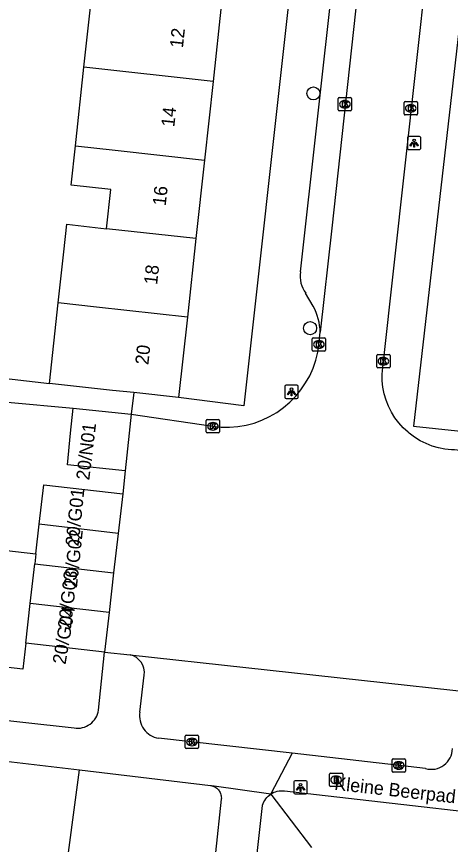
# Model space of a CAD drawing. Extents: x 161928 to 163055, y 386475 to 387428.
# Drawn here: x 162754.7 to 162787.3, y 387219.1 to 387281.3 of the extents above; entities that cross this region are included whole.
import ezdxf

# ---------------------------------------------------------------- set-up
doc = ezdxf.new("R2010")
doc.units = 0
for name, color, linetype in [('IMGEO_Boom', 7, 'Continuous'), ('IMGEO_Brandkraan', 7, 'Continuous'), ('IMGEO_Groenvoorziening', 7, 'Continuous'), ('IMGEO_Kolk', 7, 'Continuous'), ('IMGEO_Lichtpunt', 7, 'Continuous'), ('IMGEO_Openbare_ruimte_label', 7, 'Continuous'), ('IMGEO_Pand', 7, 'Continuous'), ('IMGEO_Pand_nummerreeks', 7, 'Continuous'), ('IMGEO_Rijbaan_lokaal_open', 7, 'Continuous'), ('IMGEO_Voetpad_open', 7, 'Continuous')]:
    doc.layers.add(name, color=color, linetype=linetype)

msp = doc.modelspace()

# ---------------------------------------------------------------- linework, layer by layer
at = {"layer": 'IMGEO_Boom'}
for centre in [(162776.978, 387275.512), (162776.73, 387257.892)]:
    msp.add_circle(centre, 0.489, dxfattribs=at)
at = {"layer": 'IMGEO_Brandkraan'}
for p, q in [((162778.181, 387223.562), (162778.181, 387224.414)), ((162778.256, 387224.488), (162779.108, 387224.488)), ((162778.669, 387224.268), (162778.694, 387224.268)), ((162779.182, 387224.414), (162779.182, 387223.562)), ((162779.108, 387223.488), (162778.256, 387223.488)), ((162778.692, 387223.708), (162778.667, 387223.708))]:
    msp.add_line(p, q, dxfattribs=at)
for points in [[(162778.181, 387223.562), (162778.181, 387224.414)], [(162778.256, 387224.488), (162779.108, 387224.488)], [(162778.529, 387224.188), (162778.529, 387223.788), (162778.742, 387223.788)], [(162778.76, 387224.188), (162778.529, 387224.188)], [(162778.708, 387224.107), (162778.654, 387224.107), (162778.654, 387224.031)], [(162778.654, 387224.031), (162778.707, 387224.031)], [(162779.182, 387224.414), (162779.182, 387223.562)], [(162779.108, 387223.488), (162778.256, 387223.488)], [(162778.716, 387223.955), (162778.654, 387223.955), (162778.654, 387223.874)], [(162778.654, 387223.874), (162778.716, 387223.874)]]:
    msp.add_lwpolyline(points, dxfattribs=at)
for centre, radius, start, end in [((162778.258, 387224.412), 0.0765, 91.55205, 178.44795), ((162778.258, 387224.412), 0.0765, 91.55205, 178.44795), ((162778.709, 387224.069), 0.0379, 267.82845, 90.93552), ((162778.764, 387224.043), 0.145, 59.4692, 91.53667), ((162778.789, 387224.09), 0.0922, 285.51372, 58.15012), ((162778.794, 387223.898), 0.105, 301.31148, 78.98903), ((162779.106, 387224.412), 0.0765, 1.55205, 88.44795), ((162779.106, 387224.412), 0.0765, 1.55205, 88.44795), ((162778.258, 387223.564), 0.0765, 181.55205, 268.44795), ((162778.258, 387223.564), 0.0765, 181.55205, 268.44795), ((162778.717, 387223.914), 0.0404, 269.87594, 90.50774), ((162778.748, 387224.039), 0.251, 268.66757, 293.53466), ((162779.106, 387223.564), 0.0765, 271.55205, 358.44795), ((162779.106, 387223.564), 0.0765, 271.55205, 358.44795)]:
    msp.add_arc(centre, radius, start, end, dxfattribs=at)
for centre, major_axis, ratio, start_param, end_param in [((162778.668, 387223.988), (-0.387, 0.002), 0.722429, 4.712389, 7.853982), ((162778.693, 387223.988), (-0.39, 0.002), 0.717154, 1.570796, 4.712389)]:
    msp.add_ellipse(centre, major_axis=major_axis, ratio=ratio, start_param=start_param, end_param=end_param, dxfattribs=at)
at = {"layer": 'IMGEO_Groenvoorziening'}
for points in [[(162758.234, 387215.901), (162759.425, 387224.728)], [(162773.781, 387222.924), (162776.838, 387218.901)]]:
    msp.add_lwpolyline(points, dxfattribs=at)
at = {"layer": 'IMGEO_Kolk'}
for p, q in [((162778.849, 387274.273), (162778.849, 387275.125)), ((162778.924, 387275.199), (162779.776, 387275.199)), ((162779.337, 387274.979), (162779.362, 387274.979)), ((162779.85, 387275.125), (162779.85, 387274.273)), ((162779.36, 387274.419), (162779.335, 387274.419)), ((162783.792, 387273.969), (162783.792, 387274.821)), ((162783.867, 387274.895), (162784.719, 387274.895)), ((162784.28, 387274.675), (162784.305, 387274.675)), ((162784.793, 387274.821), (162784.793, 387273.969)), ((162779.776, 387274.199), (162778.924, 387274.199)), ((162784.719, 387273.895), (162783.867, 387273.895)), ((162784.303, 387274.115), (162784.278, 387274.115)), ((162776.893, 387256.243), (162776.893, 387257.095)), ((162776.968, 387257.169), (162777.82, 387257.169)), ((162777.381, 387256.949), (162777.406, 387256.949)), ((162777.894, 387257.095), (162777.894, 387256.243)), ((162777.404, 387256.389), (162777.379, 387256.389)), ((162777.82, 387256.169), (162776.968, 387256.169)), ((162781.733, 387254.985), (162781.733, 387255.837)), ((162781.808, 387255.911), (162782.66, 387255.911)), ((162782.221, 387255.691), (162782.246, 387255.691)), ((162782.734, 387255.837), (162782.734, 387254.985)), ((162782.244, 387255.131), (162782.219, 387255.131)), ((162782.66, 387254.911), (162781.808, 387254.911)), ((162768.936, 387250.1), (162768.936, 387250.952)), ((162769.011, 387251.026), (162769.863, 387251.026)), ((162769.424, 387250.806), (162769.449, 387250.806)), ((162769.937, 387250.952), (162769.937, 387250.1)), ((162769.447, 387250.246), (162769.422, 387250.246)), ((162769.863, 387250.026), (162769.011, 387250.026)), ((162767.362, 387226.405), (162767.362, 387227.257)), ((162767.437, 387227.331), (162768.289, 387227.331)), ((162767.85, 387227.111), (162767.875, 387227.111)), ((162768.363, 387227.257), (162768.363, 387226.405)), ((162767.873, 387226.551), (162767.848, 387226.551)), ((162768.289, 387226.331), (162767.437, 387226.331)), ((162782.882, 387224.643), (162782.882, 387225.495)), ((162782.957, 387225.569), (162783.809, 387225.569)), ((162783.37, 387225.349), (162783.395, 387225.349)), ((162783.883, 387225.495), (162783.883, 387224.643)), ((162783.393, 387224.789), (162783.368, 387224.789)), ((162783.809, 387224.569), (162782.957, 387224.569))]:
    msp.add_line(p, q, dxfattribs=at)
for points in [[(162778.849, 387274.273), (162778.849, 387275.125)], [(162778.924, 387275.199), (162779.776, 387275.199)], [(162779.85, 387275.125), (162779.85, 387274.273)], [(162779.17, 387274.899), (162779.293, 387274.899), (162779.293, 387274.748), (162779.423, 387274.899), (162779.587, 387274.899), (162779.441, 387274.748), (162779.594, 387274.499), (162779.442, 387274.499), (162779.357, 387274.663), (162779.293, 387274.596), (162779.293, 387274.499), (162779.17, 387274.499), (162779.17, 387274.899)], [(162783.792, 387273.969), (162783.792, 387274.821)], [(162783.867, 387274.895), (162784.719, 387274.895)], [(162784.113, 387274.595), (162784.236, 387274.595), (162784.236, 387274.444), (162784.366, 387274.595), (162784.53, 387274.595), (162784.384, 387274.444), (162784.537, 387274.195), (162784.385, 387274.195), (162784.3, 387274.359), (162784.236, 387274.292), (162784.236, 387274.195), (162784.113, 387274.195), (162784.113, 387274.595)], [(162784.793, 387274.821), (162784.793, 387273.969)], [(162779.776, 387274.199), (162778.924, 387274.199)], [(162784.719, 387273.895), (162783.867, 387273.895)], [(162776.893, 387256.243), (162776.893, 387257.095)], [(162776.968, 387257.169), (162777.82, 387257.169)], [(162777.894, 387257.095), (162777.894, 387256.243)], [(162777.214, 387256.869), (162777.337, 387256.869), (162777.337, 387256.718), (162777.467, 387256.869), (162777.631, 387256.869), (162777.485, 387256.718), (162777.638, 387256.469), (162777.486, 387256.469), (162777.401, 387256.633), (162777.337, 387256.566), (162777.337, 387256.469), (162777.214, 387256.469), (162777.214, 387256.869)], [(162777.82, 387256.169), (162776.968, 387256.169)], [(162781.733, 387254.985), (162781.733, 387255.837)], [(162781.808, 387255.911), (162782.66, 387255.911)], [(162782.734, 387255.837), (162782.734, 387254.985)], [(162782.054, 387255.611), (162782.177, 387255.611), (162782.177, 387255.46), (162782.307, 387255.611), (162782.471, 387255.611), (162782.325, 387255.46), (162782.478, 387255.211), (162782.326, 387255.211), (162782.241, 387255.375), (162782.177, 387255.308), (162782.177, 387255.211), (162782.054, 387255.211), (162782.054, 387255.611)], [(162782.66, 387254.911), (162781.808, 387254.911)], [(162768.936, 387250.1), (162768.936, 387250.952)], [(162769.011, 387251.026), (162769.863, 387251.026)], [(162769.257, 387250.726), (162769.38, 387250.726), (162769.38, 387250.575), (162769.51, 387250.726), (162769.674, 387250.726), (162769.528, 387250.575), (162769.681, 387250.326), (162769.529, 387250.326), (162769.444, 387250.49), (162769.38, 387250.423), (162769.38, 387250.326), (162769.257, 387250.326), (162769.257, 387250.726)], [(162769.937, 387250.952), (162769.937, 387250.1)], [(162769.863, 387250.026), (162769.011, 387250.026)], [(162767.362, 387226.405), (162767.362, 387227.257)], [(162767.437, 387227.331), (162768.289, 387227.331)], [(162768.363, 387227.257), (162768.363, 387226.405)], [(162767.683, 387227.031), (162767.806, 387227.031), (162767.806, 387226.88), (162767.936, 387227.031), (162768.1, 387227.031), (162767.954, 387226.88), (162768.107, 387226.631), (162767.955, 387226.631), (162767.87, 387226.795), (162767.806, 387226.728), (162767.806, 387226.631), (162767.683, 387226.631), (162767.683, 387227.031)], [(162768.289, 387226.331), (162767.437, 387226.331)], [(162782.882, 387224.643), (162782.882, 387225.495)], [(162782.957, 387225.569), (162783.809, 387225.569)], [(162783.203, 387225.269), (162783.326, 387225.269), (162783.326, 387225.118), (162783.456, 387225.269), (162783.62, 387225.269), (162783.474, 387225.118), (162783.627, 387224.869), (162783.475, 387224.869), (162783.39, 387225.033), (162783.326, 387224.966), (162783.326, 387224.869), (162783.203, 387224.869), (162783.203, 387225.269)], [(162783.883, 387225.495), (162783.883, 387224.643)], [(162783.809, 387224.569), (162782.957, 387224.569)]]:
    msp.add_lwpolyline(points, dxfattribs=at)
for centre, start, end in [((162778.926, 387275.123), 91.55205, 178.44795), ((162778.926, 387275.123), 91.55205, 178.44795), ((162779.774, 387275.123), 1.55205, 88.44795), ((162779.774, 387275.123), 1.55205, 88.44795), ((162783.869, 387274.819), 91.55205, 178.44795), ((162783.869, 387274.819), 91.55205, 178.44795), ((162784.717, 387274.819), 1.55205, 88.44795), ((162784.717, 387274.819), 1.55205, 88.44795), ((162778.926, 387274.275), 181.55205, 268.44795), ((162778.926, 387274.275), 181.55205, 268.44795), ((162779.774, 387274.275), 271.55205, 358.44795), ((162779.774, 387274.275), 271.55205, 358.44795), ((162783.869, 387273.971), 181.55205, 268.44795), ((162783.869, 387273.971), 181.55205, 268.44795), ((162784.717, 387273.971), 271.55205, 358.44795), ((162784.717, 387273.971), 271.55205, 358.44795), ((162776.97, 387257.093), 91.55205, 178.44795), ((162776.97, 387257.093), 91.55205, 178.44795), ((162777.818, 387257.093), 1.55205, 88.44795), ((162777.818, 387257.093), 1.55205, 88.44795), ((162776.97, 387256.245), 181.55205, 268.44795), ((162776.97, 387256.245), 181.55205, 268.44795), ((162777.818, 387256.245), 271.55205, 358.44795), ((162777.818, 387256.245), 271.55205, 358.44795), ((162781.81, 387255.835), 91.55205, 178.44795), ((162781.81, 387255.835), 91.55205, 178.44795), ((162782.658, 387255.835), 1.55205, 88.44795), ((162782.658, 387255.835), 1.55205, 88.44795), ((162781.81, 387254.987), 181.55205, 268.44795), ((162781.81, 387254.987), 181.55205, 268.44795), ((162782.658, 387254.987), 271.55205, 358.44795), ((162782.658, 387254.987), 271.55205, 358.44795), ((162769.013, 387250.95), 91.55205, 178.44795), ((162769.013, 387250.95), 91.55205, 178.44795), ((162769.861, 387250.95), 1.55205, 88.44795), ((162769.861, 387250.95), 1.55205, 88.44795), ((162769.013, 387250.102), 181.55205, 268.44795), ((162769.013, 387250.102), 181.55205, 268.44795), ((162769.861, 387250.102), 271.55205, 358.44795), ((162769.861, 387250.102), 271.55205, 358.44795), ((162767.439, 387227.255), 91.55205, 178.44795), ((162767.439, 387227.255), 91.55205, 178.44795), ((162768.287, 387227.255), 1.55205, 88.44795), ((162768.287, 387227.255), 1.55205, 88.44795), ((162767.439, 387226.407), 181.55205, 268.44795), ((162767.439, 387226.407), 181.55205, 268.44795), ((162768.287, 387226.407), 271.55205, 358.44795), ((162768.287, 387226.407), 271.55205, 358.44795), ((162782.959, 387225.493), 91.55205, 178.44795), ((162782.959, 387225.493), 91.55205, 178.44795), ((162783.807, 387225.493), 1.55205, 88.44795), ((162783.807, 387225.493), 1.55205, 88.44795), ((162782.959, 387224.645), 181.55205, 268.44795), ((162782.959, 387224.645), 181.55205, 268.44795), ((162783.807, 387224.645), 271.55205, 358.44795), ((162783.807, 387224.645), 271.55205, 358.44795)]:
    msp.add_arc(centre, 0.0765, start, end, dxfattribs=at)
for centre, major_axis, ratio, start_param, end_param in [((162779.336, 387274.699), (-0.387, 0.002), 0.722429, 4.712389, 7.853982), ((162779.361, 387274.699), (-0.39, 0.002), 0.717154, 1.570796, 4.712389), ((162784.279, 387274.395), (-0.387, 0.002), 0.722429, 4.712389, 7.853982), ((162784.304, 387274.395), (-0.39, 0.002), 0.717154, 1.570796, 4.712389), ((162777.38, 387256.669), (-0.387, 0.002), 0.722429, 4.712389, 7.853982), ((162777.405, 387256.669), (-0.39, 0.002), 0.717154, 1.570796, 4.712389), ((162782.22, 387255.411), (-0.387, 0.002), 0.722429, 4.712389, 7.853982), ((162782.245, 387255.411), (-0.39, 0.002), 0.717154, 1.570796, 4.712389), ((162769.423, 387250.526), (-0.387, 0.002), 0.722429, 4.712389, 7.853982), ((162769.448, 387250.526), (-0.39, 0.002), 0.717154, 1.570796, 4.712389), ((162767.849, 387226.831), (-0.387, 0.002), 0.722429, 4.712389, 7.853982), ((162767.874, 387226.831), (-0.39, 0.002), 0.717154, 1.570796, 4.712389), ((162783.369, 387225.069), (-0.387, 0.002), 0.722429, 4.712389, 7.853982), ((162783.394, 387225.069), (-0.39, 0.002), 0.717154, 1.570796, 4.712389)]:
    msp.add_ellipse(centre, major_axis=major_axis, ratio=ratio, start_param=start_param, end_param=end_param, dxfattribs=at)
at = {"layer": 'IMGEO_Lichtpunt'}
for p, q in [((162784.037, 387272.192), (162784.037, 387271.385)), ((162784.037, 387272.192), (162784.037, 387271.385)), ((162784.939, 387272.287), (162784.131, 387272.287)), ((162784.939, 387272.287), (162784.131, 387272.287)), ((162785.033, 387271.385), (162785.033, 387272.192)), ((162785.033, 387271.385), (162785.033, 387272.192)), ((162784.131, 387271.291), (162784.939, 387271.291)), ((162784.131, 387271.291), (162784.939, 387271.291)), ((162774.837, 387253.519), (162774.837, 387252.712)), ((162774.837, 387253.519), (162774.837, 387252.712)), ((162775.739, 387253.614), (162774.931, 387253.614)), ((162775.739, 387253.614), (162774.931, 387253.614)), ((162775.833, 387252.712), (162775.833, 387253.519)), ((162775.833, 387252.712), (162775.833, 387253.519)), ((162774.931, 387252.618), (162775.739, 387252.618)), ((162774.931, 387252.618), (162775.739, 387252.618)), ((162775.518, 387223.827), (162775.518, 387223.02)), ((162775.518, 387223.827), (162775.518, 387223.02)), ((162776.42, 387223.922), (162775.612, 387223.922)), ((162776.42, 387223.922), (162775.612, 387223.922)), ((162776.514, 387223.02), (162776.514, 387223.827)), ((162776.514, 387223.02), (162776.514, 387223.827)), ((162775.612, 387222.926), (162776.42, 387222.926)), ((162775.612, 387222.926), (162776.42, 387222.926))]:
    msp.add_line(p, q, dxfattribs=at)
for points in [[(162784.411, 387271.856), (162784.45, 387271.828), (162784.262, 387271.566), (162784.224, 387271.593), (162784.411, 387271.856)], [(162784.623, 387271.828), (162784.661, 387271.855), (162784.848, 387271.593), (162784.809, 387271.565), (162784.623, 387271.828)], [(162784.513, 387271.808), (162784.56, 387271.808), (162784.56, 387271.486), (162784.513, 387271.486), (162784.513, 387271.808)], [(162775.211, 387253.183), (162775.25, 387253.155), (162775.062, 387252.893), (162775.024, 387252.92), (162775.211, 387253.183)], [(162775.313, 387253.135), (162775.36, 387253.135), (162775.36, 387252.813), (162775.313, 387252.813), (162775.313, 387253.135)], [(162775.423, 387253.155), (162775.461, 387253.182), (162775.648, 387252.92), (162775.609, 387252.892), (162775.423, 387253.155)], [(162775.892, 387223.491), (162775.931, 387223.463), (162775.743, 387223.201), (162775.705, 387223.228), (162775.892, 387223.491)], [(162775.994, 387223.443), (162776.041, 387223.443), (162776.041, 387223.121), (162775.994, 387223.121), (162775.994, 387223.443)], [(162776.104, 387223.463), (162776.142, 387223.49), (162776.329, 387223.228), (162776.29, 387223.2), (162776.104, 387223.463)]]:
    msp.add_lwpolyline(points, dxfattribs=at)
for centre in [(162784.536, 387271.99), (162775.336, 387253.317), (162776.017, 387223.625)]:
    msp.add_circle(centre, 0.0994, dxfattribs=at)
for centre, start, end in [((162784.131, 387272.192), 90, 180), ((162784.131, 387272.192), 90, 180), ((162784.939, 387272.192), 0, 90), ((162784.939, 387272.192), 0, 90), ((162784.131, 387271.385), 180, 270), ((162784.131, 387271.385), 180, 270), ((162784.939, 387271.385), 270, 0), ((162784.939, 387271.385), 270, 360), ((162774.931, 387253.519), 90, 180), ((162774.931, 387253.519), 90, 180), ((162775.739, 387253.519), 0, 90), ((162775.739, 387253.519), 0, 90), ((162774.931, 387252.712), 180, 270), ((162774.931, 387252.712), 180, 270), ((162775.739, 387252.712), 270, 0), ((162775.739, 387252.712), 270, 360), ((162775.612, 387223.827), 90, 180), ((162775.612, 387223.827), 90, 180), ((162776.42, 387223.827), 0, 90), ((162776.42, 387223.827), 0, 90), ((162775.612, 387223.02), 180, 270), ((162775.612, 387223.02), 180, 270), ((162776.42, 387223.02), 270, 0), ((162776.42, 387223.02), 270, 360)]:
    msp.add_arc(centre, 0.0946, start, end, dxfattribs=at)
at = {"layer": 'IMGEO_Pand'}
for points in [[(162759.755, 387277.476), (162760.397, 387283.372)], [(162770.091, 387282.305), (162769.448, 387276.409)], [(162759.111, 387271.571), (162759.755, 387277.476)], [(162769.448, 387276.409), (162759.755, 387277.476)], [(162769.448, 387276.409), (162768.805, 387270.514)], [(162761.451, 387265.351), (162761.772, 387268.3), (162758.79, 387268.626), (162759.111, 387271.571)], [(162759.111, 387271.571), (162762.093, 387271.246), (162768.805, 387270.514)], [(162768.805, 387270.514), (162768.162, 387264.619)], [(162757.822, 387259.792), (162758.237, 387263.629), (162758.46, 387265.687), (162761.451, 387265.351)], [(162768.162, 387264.619), (162761.451, 387265.351)], [(162768.162, 387264.619), (162767.519, 387258.724)], [(162757.168, 387253.736), (162757.822, 387259.792)], [(162767.519, 387258.724), (162760.696, 387259.468), (162757.822, 387259.792)], [(162767.519, 387258.724), (162766.861, 387252.688)], [(162763.502, 387253.051), (162761.89, 387253.225), (162757.168, 387253.736)], [(162766.861, 387252.688), (162763.502, 387253.051)], [(162762.86, 387247.191), (162758.513, 387247.64), (162758.757, 387250), (162758.951, 387251.877)], [(162758.951, 387251.877), (162763.297, 387251.428)], [(162763.297, 387251.428), (162763.15, 387250), (162762.86, 387247.191)], [(162756.398, 387243.167), (162756.737, 387246.137), (162762.663, 387245.46)], [(162762.663, 387245.46), (162762.324, 387242.491)], [(162756.146, 387240.95), (162756.398, 387243.167)], [(162762.324, 387242.491), (162756.398, 387243.167)], [(162762.324, 387242.491), (162761.985, 387239.522)], [(162750.025, 387241.649), (162756.146, 387240.95)], [(162756.146, 387240.95), (162756.06, 387240.198)], [(162755.722, 387237.229), (162756.06, 387240.198)], [(162756.06, 387240.198), (162761.985, 387239.522)], [(162761.985, 387239.522), (162761.646, 387236.552)], [(162755.384, 387234.259), (162755.722, 387237.229)], [(162761.646, 387236.552), (162755.722, 387237.229)], [(162761.646, 387236.552), (162761.307, 387233.583)], [(162755.384, 387234.259), (162755.158, 387232.292), (162749.035, 387232.991)], [(162761.307, 387233.583), (162755.384, 387234.259)]]:
    msp.add_lwpolyline(points, dxfattribs=at)
at = {"layer": 'IMGEO_Rijbaan_lokaal_open'}
for points in [[(162792.759, 387248.128), (162787.576, 387248.753), (162787.343, 387248.762), (162786.853, 387248.813), (162786.368, 387248.908), (162785.894, 387249.046), (162785.435, 387249.226), (162784.993, 387249.446), (162784.573, 387249.705), (162784.177, 387250), (162784.089, 387250.073), (162783.727, 387250.41), (162783.397, 387250.778), (162783.101, 387251.173), (162782.841, 387251.594), (162782.62, 387252.036), (162782.44, 387252.496), (162782.301, 387252.97), (162782.205, 387253.455), (162782.153, 387253.947), (162782.145, 387254.441), (162782.181, 387254.934), (162788.022, 387307.61), (162788.476, 387311.661)], [(162783.361, 387310.72), (162781.777, 387296.637), (162778.359, 387265.4), (162777.495, 387257.582)], [(162763.297, 387251.428), (162769.437, 387250.526), (162770.059, 387250.464), (162770.685, 387250.457), (162771.308, 387250.507), (162771.925, 387250.612), (162772.53, 387250.772), (162773.118, 387250.985), (162773.684, 387251.25), (162774.225, 387251.564), (162774.736, 387251.925), (162775.212, 387252.331), (162775.65, 387252.777), (162776.046, 387253.261), (162776.398, 387253.778), (162776.702, 387254.325), (162776.956, 387254.897), (162777.158, 387255.489), (162777.306, 387256.096), (162777.394, 387256.665), (162777.495, 387257.582)], [(162762.86, 387247.191), (162762.663, 387245.46)], [(162761.307, 387233.583), (162763.217, 387233.373)], [(162763.217, 387233.373), (162789.265, 387230.508)]]:
    msp.add_lwpolyline(points, dxfattribs=at)
at = {"layer": 'IMGEO_Voetpad_open'}
for points in [[(162778.327, 387311.368), (162771.759, 387252.061), (162766.861, 387252.688)], [(162791.289, 387309.911), (162784.486, 387250.536), (162789.438, 387250)], [(162776.019, 387262.113), (162781.025, 387307.076)], [(162750.285, 387294.026), (162745.715, 387255.06), (162757.168, 387253.736)], [(162776.963, 387259.541), (162776.4, 387260.523)], [(162763.502, 387253.051), (162763.297, 387251.428)], [(162754.011, 387252.331), (162758.951, 387251.877)], [(162760.854, 387229.226), (162761.307, 387233.583)], [(162718.572, 387232.359), (162718.667, 387232.343), (162759.012, 387227.89)], [(162763.95, 387229.075), (162764.277, 387231.841)], [(162775.381, 387225.978), (162765.361, 387227.116)], [(162749.362, 387225.901), (162749.484, 387225.903), (162749.606, 387225.894), (162759.425, 387224.728)], [(162775.381, 387225.978), (162773.797, 387222.935)], [(162785.401, 387224.84), (162775.381, 387225.978)], [(162759.425, 387224.728), (162769.245, 387223.562), (162769.272, 387223.558), (162769.355, 387223.542)], [(162769.355, 387223.542), (162769.435, 387223.519), (162769.513, 387223.488), (162769.588, 387223.451), (162769.66, 387223.407), (162769.727, 387223.357), (162769.79, 387223.301), (162769.847, 387223.24), (162769.898, 387223.174), (162769.944, 387223.103), (162769.983, 387223.029), (162770.015, 387222.952), (162770.04, 387222.872), (162770.058, 387222.79), (162770.068, 387222.707), (162770.071, 387222.623), (162770.067, 387222.539), (162769.214, 387214.529)], [(162773.781, 387222.924), (162769.355, 387223.542)], [(162771.815, 387205.618), (162771.788, 387205.649), (162771.71, 387205.757), (162771.641, 387205.871), (162771.582, 387205.991), (162771.535, 387206.115), (162771.499, 387206.244), (162771.474, 387206.375), (162771.462, 387206.508), (162771.461, 387206.641), (162772.269, 387213.962), (162773.163, 387222.067), (162773.166, 387222.079), (162773.208, 387222.206), (162773.261, 387222.329), (162773.324, 387222.447), (162773.398, 387222.558), (162773.481, 387222.662), (162773.573, 387222.759), (162773.674, 387222.847), (162773.781, 387222.924)], [(162773.797, 387222.935), (162773.781, 387222.924)], [(162773.797, 387222.935), (162773.897, 387222.994), (162774.017, 387223.052), (162774.142, 387223.099), (162774.271, 387223.135), (162774.402, 387223.159), (162774.535, 387223.171), (162774.669, 387223.172), (162774.802, 387223.16), (162797.951, 387220.513)]]:
    msp.add_lwpolyline(points, dxfattribs=at)
for centre, radius, start, end in [((162778.024, 387261.753), 2.037, 169.81464, 217.13593), ((162773.185, 387257.463), 4.312, 1.57794, 28.80852), ((162762.927, 387232.039), 1.365, 351.64264, 77.71654), ((162759.286, 387229.45), 1.584, 260.0459, 351.86075), ((162765.631, 387228.798), 1.704, 170.65255, 260.87526), ((162785.844, 387226.351), 1.575, 253.65423, 359.44693)]:
    msp.add_arc(centre, radius, start, end, dxfattribs=at)

# ---------------------------------------------------------------- texts
at = {"layer": 'IMGEO_Openbare_ruimte_label'}
msp.add_text('Kleine Beerpad', height=1, rotation=353.57125, dxfattribs=at).set_placement((162778.52, 387223.247))
at = {"layer": 'IMGEO_Pand_nummerreeks'}
for s, rotation, p in [('12', 83.77693, (162767.183, 387278.883)), ('14', 83.77693, (162766.537, 387272.962)), ('16', 83.77789, (162765.891, 387267.038)), ('18', 83.77693, (162765.245, 387261.118)), ('20', 83.77693, (162764.589, 387255.105)), ('20/N01', 83.04704, (162760.154, 387246.447)), ('20/G01', 84.09386, (162759.349, 387241.489)), ('20/G02', 84.09386, (162759.23, 387238.372)), ('20/G03', 83.65981, (162758.782, 387235.29)), ('20/G04', 80.53768, (162758.373, 387232.608))]:
    msp.add_text(s, height=1, rotation=rotation, dxfattribs=at).set_placement(p)

doc.saveas('drawing.dxf')
